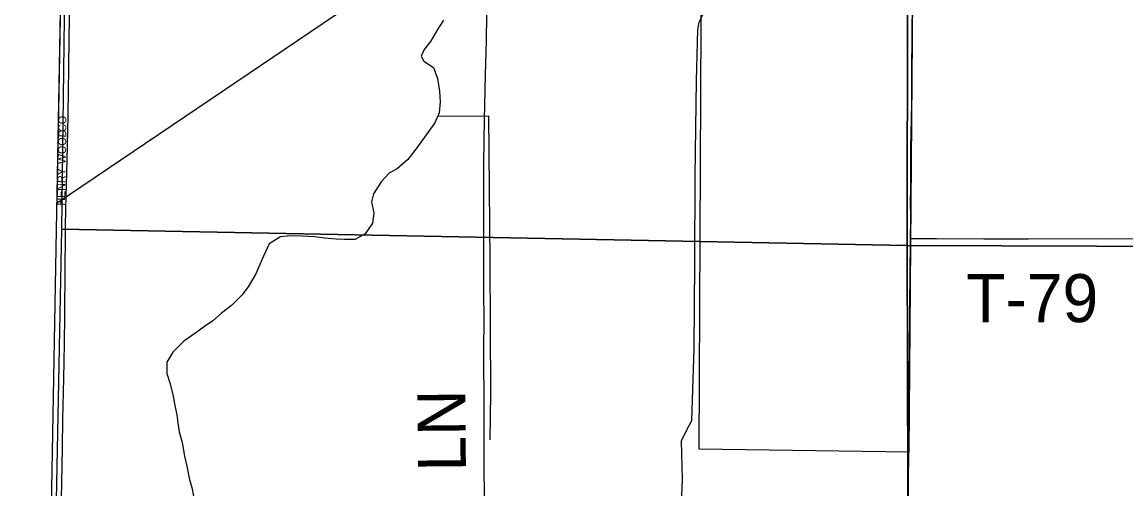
# Model space of a CAD drawing. Extents: x 1443599 to 1910620, y 1028088 to 1361369.
# Drawn here: x 1588535 to 1595433, y 1240206 to 1243124 of the extents above; entities that cross this region are included whole.
import ezdxf

# ---------------------------------------------------------------- set-up
doc = ezdxf.new("R2010")
doc.units = 0
for name, color, linetype in [('GM_X_Adjacent_County', 7, 'Continuous'), ('GM_X_City_Street', 7, 'Continuous'), ('GM_X_City_Street_Text', 7, 'Continuous'), ('GM_X_Corporation', 7, 'Continuous'), ('GM_X_County', 7, 'Continuous'), ('GM_X_County_Road', 7, 'Continuous'), ('GM_X_Minor_River', 7, 'Continuous'), ('GM_X_Section', 7, 'Continuous'), ('GM_X_Township', 7, 'Continuous'), ('GM_X_Township_Road', 7, 'Continuous'), ('GM_X_Township_Road_Text', 7, 'Continuous')]:
    doc.layers.add(name, color=color, linetype=linetype)

msp = doc.modelspace()

# ---------------------------------------------------------------- linework, layer by layer
at = {"layer": 'GM_X_Adjacent_County'}
msp.add_lwpolyline([(1588605.9, 1233837.8), (1588654.4, 1236516), (1588750.6, 1241824.2), (1588810.5, 1245131.6), (1588841.9, 1246862.8), (1588863.1, 1247753.8), (1588982.8, 1252766.6), (1589024.9, 1254943.9), (1589036.6, 1255568.4), (1589122.7, 1260205.3), (1589171.9, 1262855.9), (1589270.3, 1268155.7), (1589369, 1273455), (1583970.7, 1273450), (1578664.5, 1273496.8)], dxfattribs=at)
at = {"layer": 'GM_X_City_Street'}
msp.add_lwpolyline([(1588809, 1241963.8), (1588816, 1242258.4), (1588822, 1242539.6), (1588824.2, 1242696), (1588826.2, 1242832.9), (1588829.7, 1243031.5), (1588832.8, 1243225.1), (1588833.4, 1243359.7), (1588835.7, 1243631.7), (1588837.8, 1243749.8), (1588842.9, 1244051.5), (1588844.7, 1244163.1)], dxfattribs=at)
at = {"layer": 'GM_X_Corporation'}
for points in [[(1594099.2, 1243285.2), (1594075.5, 1240435.4), (1592766.8, 1240454.3), (1592785.7, 1244448.8)], [(1591449.5, 1243814.2), (1588753.6, 1241991.1), (1588793.5, 1244191.8)]]:
    msp.add_lwpolyline(points, dxfattribs=at)
at = {"layer": 'GM_X_County'}
msp.add_lwpolyline([(1588654.4, 1236516), (1588750.6, 1241824.2), (1588810.5, 1245131.6)], dxfattribs=at)
at = {"layer": 'GM_X_County_Road'}
for points in [[(1594086.3, 1241771.1), (1594087.8, 1241887.3), (1594087.6, 1242018.6), (1594088.2, 1242064.5), (1594089.3, 1242149.9), (1594089.2, 1242245), (1594089.1, 1242340.3), (1594091.2, 1242425.7), (1594094.1, 1242616), (1594094.5, 1242740.7), (1594095.1, 1242868.8), (1594096.9, 1242990.3), (1594097.9, 1243036.2), (1594099.2, 1243256.1), (1594099.2, 1243285.2)], [(1594075.5, 1240435.4), (1594077.9, 1240762.8), (1594077.1, 1240845), (1594081, 1241058), (1594084.4, 1241586.7), (1594085.8, 1241718.2), (1594086.3, 1241771.1)], [(1594061.4, 1236468.9), (1594060.4, 1236753.7), (1594060.5, 1237032.7), (1594061, 1237213.1), (1594062.2, 1237525), (1594063.8, 1238148.5), (1594066, 1238279.7), (1594063.8, 1238377.8), (1594063.6, 1238427), (1594064.1, 1238476.6), (1594063.7, 1238542.2), (1594064.6, 1238624.2), (1594066, 1239080), (1594068.7, 1239571.1), (1594074.6, 1240243.9), (1594075.5, 1240435.4)]]:
    msp.add_lwpolyline(points, dxfattribs=at)
at = {"layer": 'GM_X_Minor_River'}
for points in [[(1592647.4, 1239924), (1592661.7, 1240264.8), (1592656.3, 1240506), (1592688.9, 1240575.1), (1592719.1, 1240634.2), (1592721.4, 1240698.4), (1592735.3, 1241083.4), (1592738.4, 1241615.4), (1592741.9, 1242161.4), (1592749.4, 1242759.5), (1592756.7, 1243074.4), (1592766.5, 1243122.3), (1592796.8, 1243185.4)], [(1591168.4, 1243136.6), (1591130.2, 1243077.7), (1591087.4, 1243003)], [(1591087.4, 1243003), (1591048.1, 1242952.6), (1591027.8, 1242910.6), (1591044.4, 1242880.1), (1591105.6, 1242839.7)], [(1591105.6, 1242839.7), (1591131.1, 1242770.5), (1591142.4, 1242691.8), (1591148, 1242625.3), (1591141.5, 1242557.3), (1591113.2, 1242494.1)], [(1591113.2, 1242494.1), (1590996.1, 1242330.2), (1590946.1, 1242265.5), (1590880.4, 1242209.3), (1590829.4, 1242178.7), (1590777.7, 1242126.1), (1590731.4, 1242051.2), (1590717.9, 1241999.5), (1590731.8, 1241928.9), (1590724, 1241866.9), (1590677.9, 1241800.1), (1590616.8, 1241765.8), (1590548.6, 1241763.9), (1590496.7, 1241767.4), (1590424.7, 1241773.6), (1590364.8, 1241781.4), (1590284.8, 1241785.8), (1590214.8, 1241787.8), (1590148.5, 1241781.8), (1590079.1, 1241737.7), (1590042.7, 1241660.6), (1590021.2, 1241609.1), (1589995.4, 1241549.7), (1589946.9, 1241468.9), (1589907.3, 1241417.9), (1589843.3, 1241351.6), (1589781.8, 1241305.3), (1589726.3, 1241256.8), (1589675.1, 1241220.2), (1589619.9, 1241181.8), (1589546.2, 1241129.8), (1589476.1, 1241061.7), (1589438.2, 1240998.6), (1589440.1, 1240928.4), (1589458.4, 1240869.7), (1589476.3, 1240796.9), (1589488.2, 1240726.4), (1589502.5, 1240669.8), (1589507.1, 1240619.5), (1589515.4, 1240563.1), (1589535.5, 1240496.3), (1589549, 1240411.7), (1589565.1, 1240349.1), (1589578.9, 1240272.4), (1589595.3, 1240215.8), (1589605.7, 1240161.3)], [(1591131.4, 1242534.7), (1591449.7, 1242538), (1591457.2, 1241630.1), (1591461.5, 1240802.7), (1591457.2, 1240513.7)]]:
    msp.add_lwpolyline(points, dxfattribs=at)
at = {"layer": 'GM_X_Section'}
for points in [[(1597593.9, 1246985.7), (1599490.2, 1246962.2), (1599388.1, 1241707.7), (1594066.4, 1241726.8), (1594072.1, 1246398.5), (1594722.3, 1246399), (1595840.7, 1246258.8), (1596612.1, 1246197.6), (1597158.4, 1246341.7)], [(1588840.9, 1246449.6), (1589265.5, 1246304.1), (1590322.7, 1245979.1), (1590791.1, 1245865.7), (1591140.6, 1245826.7), (1591936.5, 1245793.2), (1592694.2, 1246030.3), (1593579.3, 1246217.5), (1594072.1, 1246398.5), (1594066.4, 1241726.8), (1588782.2, 1241830)], [(1588782.2, 1241830), (1594066.4, 1241726.8), (1594080, 1236454.6), (1588679, 1236529.4)], [(1594066.4, 1241726.8), (1599388.1, 1241707.7), (1599351.1, 1236398.2), (1594080, 1236454.6)]]:
    msp.add_lwpolyline(points, close=True, dxfattribs=at)
at = {"layer": 'GM_X_Township'}
msp.add_lwpolyline([(1588654.4, 1236516), (1588750.6, 1241824.2), (1588810.5, 1245131.6)], dxfattribs=at)
at = {"layer": 'GM_X_Township_Road'}
for points in [[(1591423.9, 1240078.3), (1591423.3, 1240426.4), (1591422.8, 1240541.3), (1591421.7, 1240731.7), (1591420.6, 1241037.1), (1591421.7, 1241299.7), (1591421, 1241401.5), (1591420.8, 1241516.4), (1591419.2, 1241762.7), (1591419.2, 1241923.6), (1591419.7, 1242242.1), (1591424.1, 1242514.5), (1591427.7, 1242695.1), (1591430.1, 1242796.9), (1591435.9, 1243006.9), (1591439.4, 1243171), (1591443.5, 1243390.9), (1591444.6, 1243486.1), (1591448.1, 1243722), (1591447.9, 1243743.7)], [(1588806.8, 1241840), (1588809, 1241963.8)], [(1588777.9, 1240047), (1588782, 1240244), (1588786.6, 1240462.8), (1588789, 1240641.1), (1588792.5, 1240808.4), (1588797, 1240995.5), (1588799.1, 1241120.3), (1588801.2, 1241281.1), (1588803.6, 1241593), (1588805.5, 1241773.5), (1588806.8, 1241840)], [(1594086.3, 1241771.1), (1594250, 1241770.4), (1594545.2, 1241770), (1594824.1, 1241769.4), (1595299.7, 1241770.4), (1595562.2, 1241768.9), (1595923, 1241770.4), (1596185.4, 1241769.4), (1596579.1, 1241769.5), (1596748.9, 1241766.4)]]:
    msp.add_lwpolyline(points, dxfattribs=at)

# ---------------------------------------------------------------- texts
at = {"layer": 'GM_X_City_Street_Text'}
for s, rotation, p in [('CO', 90, (1588811.2, 1242437.7)), ('WOOD', 88.66859, (1588806.8, 1242235.5)), ('HENRY', 88.80261, (1588802.4, 1241975.9))]:
    msp.add_text(s, height=50, rotation=rotation, dxfattribs=at).set_placement(p)
at = {"layer": 'GM_X_Township_Road_Text'}
for s, rotation, p in [('T-79', 0.00001, (1594434.9, 1241248.2)), ('LN', 90.52032, (1591308.5, 1240315.5))]:
    msp.add_text(s, height=300, rotation=rotation, dxfattribs=at).set_placement(p)

doc.saveas('drawing.dxf')
